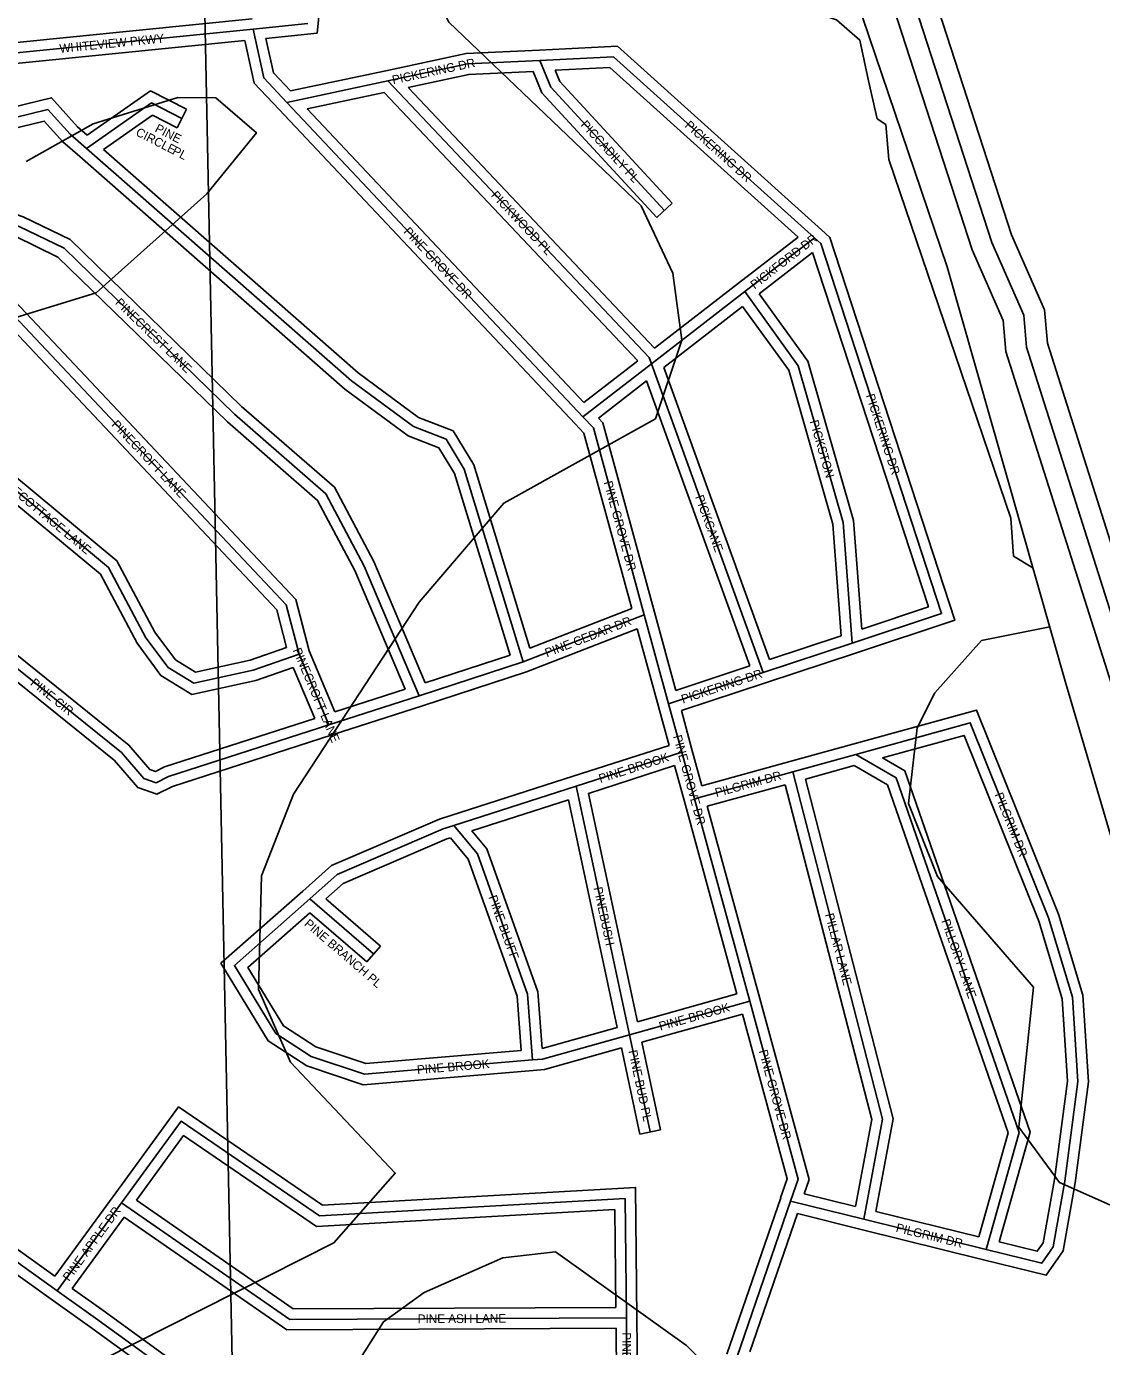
# Model space of a CAD drawing. Extents: x 457167 to 656239, y 1787309 to 1969297.
# Drawn here: x 589415 to 592491, y 1882959 to 1886736 of the extents above; entities that cross this region are included whole.
import ezdxf

# ---------------------------------------------------------------- set-up
doc = ezdxf.new("R2010")
doc.units = 0
for name, color, linetype in [('Level 1', 7, 'Continuous'), ('Level 13', 7, 'Continuous'), ('Level 14', 7, 'Continuous'), ('Level 31', 7, 'Continuous'), ('Level 32', 7, 'Continuous'), ('Level 34', 7, 'Continuous'), ('Level 5', 7, 'Continuous'), ('Level 7', 7, 'Continuous')]:
    doc.layers.add(name, color=color, linetype=linetype)

msp = doc.modelspace()

# ---------------------------------------------------------------- linework, layer by layer
at = {"layer": 'Level 1'}
msp.add_line((589905.567, 1887744.496), (590013.181, 1882456.453), dxfattribs=at)
at = {"layer": 'Level 13'}
msp.add_lwpolyline([(592750.792, 1884323.056), (592276.567, 1885818.06), (592268.454, 1885909.711), (592177.212, 1886118.233), (591679.249, 1887652.924), (591314.404, 1888720.476), (591297.767, 1888845.597), (591272.671, 1888862.368), (590874.737, 1890088.531), (590708.377, 1890430.646), (590683.489, 1890564.146), (590575.862, 1890847.61), (589387.359, 1892930.843)], dxfattribs=at)
at = {"layer": 'Level 14'}
for points in [[(592807.984, 1884341.198), (592335.753, 1885829.917), (592327.357, 1885924.774), (592233.369, 1886139.571), (591736.176, 1887671.886), (591373.1, 1888734.266), (591353.668, 1888880.406), (591323.317, 1888900.69), (590930.519, 1890111.019), (590765.878, 1890449.602), (590741.488, 1890580.422), (590630.296, 1890873.281), (589439.475, 1892960.576)], [(592693.599, 1884304.915), (592217.381, 1885806.202), (592209.552, 1885894.648), (592121.054, 1886096.896), (591622.322, 1887633.961), (591255.709, 1888706.687), (591241.867, 1888810.788), (591222.026, 1888824.047), (590818.954, 1890066.042), (590650.876, 1890411.689), (590625.489, 1890547.869), (590521.429, 1890821.94), (589335.244, 1892901.111)]]:
    msp.add_lwpolyline(points, dxfattribs=at)
at = {"layer": 'Level 31'}
for p, q in [((590063.535, 1886728.13), (590219.727, 1886743.851)), ((590160.169, 1886518.501), (590449.07, 1886579.806)), ((589587.119, 1886386.435), (589772.778, 1886517.011)), ((589772.778, 1886517.011), (589859.528, 1886472.856)), ((591006.844, 1885619.179), (590160.169, 1886518.501)), ((591470.244, 1885977.278), (591669.298, 1886131.477)), ((591203.034, 1885770.836), (591470.244, 1885977.278)), ((591006.844, 1885619.179), (591203.034, 1885770.836)), ((591203.034, 1885770.836), (591523.059, 1884887.361)), ((590835.769, 1884917.658), (591182.697, 1885052.321)), ((591252.228, 1884798.016), (591182.697, 1885052.321)), ((591777.658, 1884971.282), (591523.059, 1884887.361)), ((590195.221, 1884939.885), (590280.424, 1884737.913)), ((590538.524, 1884821.092), (590835.769, 1884917.658)), ((591523.059, 1884887.361), (591252.228, 1884798.016)), ((590280.424, 1884737.913), (590538.524, 1884821.092)), ((591290.154, 1884659.404), (591252.228, 1884798.016)), ((591290.154, 1884659.404), (590988.137, 1884562.116)), ((591326.184, 1884526.614), (591290.154, 1884659.404)), ((591607.173, 1884603.578), (591787.604, 1884653.446)), ((591326.184, 1884526.614), (591607.173, 1884603.578)), ((590988.137, 1884562.116), (590638.062, 1884449.641)), ((590988.137, 1884562.116), (591140.204, 1883850.936)), ((591484.212, 1883947.426), (591326.184, 1884526.614)), ((590225.788, 1884239.826), (590408.084, 1884082.411)), ((591140.204, 1883850.936), (591484.212, 1883947.426)), ((591140.204, 1883850.936), (591199.519, 1883573.376)), ((589016.034, 1883467.086), (589503.345, 1883118.931)), ((589687.329, 1883370.602), (589503.345, 1883118.931)), ((591447.452, 1882927.849), (591601.227, 1883375.219)), ((591810.434, 1883323.218), (591601.227, 1883375.219)), ((592160.491, 1883236.793), (591810.434, 1883323.218)), ((591134.424, 1882726.941), (591131.475, 1883041.493))]:
    msp.add_line(p, q, dxfattribs=at)
for points in [[(588426.978, 1886278.356), (588612.22, 1886352.563), (589223.728, 1886643.819), (590063.535, 1886728.13)], [(590160.169, 1886518.501), (590094.139, 1886588.437), (590063.535, 1886728.13)], [(590449.07, 1886579.806), (590676.564, 1886628.495), (590883.951, 1886638.31)], [(590883.951, 1886638.31), (591094.838, 1886648.849), (591669.298, 1886131.477)], [(590883.951, 1886638.31), (590915.622, 1886561.891), (591240.694, 1886209.681)], [(590449.07, 1886579.806), (591196.387, 1885789.029), (591203.034, 1885770.836)], [(588791.279, 1885997.69), (588713.369, 1886180.741), (589194.718, 1886430.051), (589476.319, 1886498.635), (589540.12, 1886427.611), (589587.119, 1886386.435)], [(589587.119, 1886386.435), (590344.823, 1885721.804), (590522.069, 1885590.944), (590615.515, 1885554.778), (590667.527, 1885469.231), (590835.769, 1884917.658)], [(588791.279, 1885997.69), (589195.859, 1886180.23), (589280.821, 1886202.986), (589394.615, 1886163.871), (589522.679, 1886101.095), (590010.372, 1885626.763), (590272.051, 1885398.659), (590381.417, 1885191.918), (590538.524, 1884821.092)], [(591669.298, 1886131.477), (591687.399, 1886115.082), (592033.211, 1885056.294), (591777.658, 1884971.282)], [(591470.244, 1885977.278), (591623.182, 1885765.373), (591751.539, 1885317.148), (591777.658, 1884971.282)], [(588892.627, 1885759.686), (589308.059, 1885961.481), (589349.05, 1885940.679), (590158.258, 1885081.406), (590195.221, 1884939.885)], [(591182.697, 1885052.321), (591037.004, 1885587.126), (591006.844, 1885619.179)], [(588971.725, 1885528.631), (589094.527, 1885545.136), (589249.06, 1885520.494), (589650.179, 1885188.132), (589757.009, 1884987.212), (589820.469, 1884901.644), (589893.545, 1884856.786), (590063.459, 1884893.936), (590195.221, 1884939.885)], [(588910.403, 1885211.286), (589042.042, 1885189.593), (589274.189, 1884990.626), (589687.083, 1884658.246), (589750.883, 1884584.313), (589785.849, 1884572.25), (589821.186, 1884589.641), (590280.424, 1884737.913)], [(591787.604, 1884653.446), (592115.371, 1884743.787), (592339.289, 1884185.944), (592407.605, 1883958.916), (592423.414, 1883717.797), (592386.029, 1883432.405), (592352.309, 1883244.463), (592319.784, 1883197.609), (592160.491, 1883236.793)], [(591787.604, 1884653.446), (591903.584, 1884586.335), (592255.537, 1883571.54), (592160.491, 1883236.793)], [(591607.173, 1884603.578), (591864.047, 1883609.671), (591810.434, 1883323.218)], [(590638.062, 1884449.641), (590606.873, 1884439.879), (590304.474, 1884309.505), (590225.788, 1884239.826)], [(590638.062, 1884449.641), (590705.668, 1884368.431), (590848.733, 1883967.449), (590862.398, 1883779.061)], [(590225.788, 1884239.826), (590010.114, 1884049.665), (590128.411, 1883854.907), (590230.079, 1883789.271), (590382.029, 1883738.091), (590862.398, 1883779.061)], [(591601.227, 1883375.219), (591622.647, 1883438.091), (591484.212, 1883947.426)], [(590862.398, 1883779.061), (590891.347, 1883781.555), (591140.204, 1883850.936)], [(591131.475, 1883041.493), (591127.935, 1883382.591), (590253.127, 1883333.227), (589857.28, 1883603.754), (589687.329, 1883370.602)], [(589687.329, 1883370.602), (590168.947, 1883036.649), (591131.475, 1883041.493)], [(589503.345, 1883118.931), (589612.944, 1883040.552), (589962.702, 1882786.471)]]:
    msp.add_lwpolyline(points, dxfattribs=at)
at = {"layer": 'Level 32'}
for p, q in [((590266.494, 1886910.821), (590247.15, 1886716.458)), ((590100.049, 1886701.651), (590247.151, 1886716.458)), ((590170.42, 1886551.343), (590442.844, 1886609.153)), ((589589.151, 1886424.54), (589770.292, 1886551.94)), ((589770.292, 1886551.94), (589873.137, 1886499.592)), ((590218.579, 1886500.226), (590438.831, 1886546.964)), ((590438.831, 1886546.964), (591164.569, 1885779.019)), ((590507.521, 1886561.635), (591212.281, 1885815.889)), ((589635.576, 1886383.836), (589775.264, 1886482.081)), ((589775.264, 1886482.081), (589845.919, 1886446.118)), ((589873.137, 1886499.592), (589845.919, 1886446.118)), ((590985.001, 1885598.615), (590138.327, 1886497.936)), ((591010.031, 1885659.561), (590218.579, 1886500.225)), ((591262.74, 1886230.028), (591218.649, 1886189.333)), ((591451.873, 1886000.994), (591622.546, 1886133.208)), ((591511.544, 1885971.32), (591664.176, 1886089.558)), ((591212.281, 1885815.889), (591451.904, 1886001.018)), ((591238.696, 1885760.475), (591464.059, 1885934.586)), ((591010.031, 1885659.561), (591164.569, 1885779.019)), ((591238.695, 1885760.475), (591541.342, 1884924.976)), ((591051.348, 1885615.661), (591188.838, 1885721.941)), ((591188.838, 1885721.941), (591484.336, 1884906.177)), ((590855.037, 1884957.317), (591146.649, 1885070.509)), ((591272.834, 1884836.405), (591211.635, 1885060.233)), ((590845.84, 1884889.385), (591162.534, 1885012.313)), ((591223.29, 1884790.104), (591162.534, 1885012.312)), ((591745.976, 1884992.427), (591541.342, 1884924.976)), ((590223.703, 1884949.555), (590297.382, 1884774.898)), ((590555.417, 1884858.123), (590798.479, 1884937.086)), ((591787.05, 1884942.79), (591532.451, 1884858.869)), ((590178.521, 1884902.286), (590240.062, 1884756.406)), ((590547.793, 1884792.56), (590845.84, 1884889.385)), ((591484.336, 1884906.177), (591272.834, 1884836.404)), ((591532.458, 1884858.871), (591288.684, 1884778.451)), ((590297.382, 1884774.897), (590498.107, 1884839.586)), ((590289.626, 1884709.358), (590547.726, 1884792.538)), ((591253.646, 1884679.162), (591223.292, 1884790.099)), ((591319.091, 1884667.321), (591288.684, 1884778.451)), ((591253.646, 1884679.162), (590978.939, 1884590.671)), ((591347.263, 1884563.492), (591319.109, 1884667.26)), ((591599.249, 1884632.512), (591779.613, 1884682.362)), ((591269.433, 1884621.209), (591023.144, 1884541.871)), ((591297.231, 1884518.757), (591269.434, 1884621.209)), ((591347.264, 1884563.492), (591599.249, 1884632.512)), ((591643.602, 1884582.519), (591783.469, 1884621.176)), ((590978.96, 1884590.677), (590628.885, 1884478.204)), ((591023.144, 1884541.872), (591162.863, 1883888.448)), ((591363.015, 1884505.595), (591585.744, 1884566.601)), ((590965.736, 1884523.406), (590689.558, 1884434.674)), ((590965.735, 1884523.406), (591104.968, 1883872.255)), ((591447.429, 1883968.266), (591297.242, 1884518.716)), ((591513.155, 1883955.321), (591363.016, 1884505.595)), ((590271.363, 1884240.11), (590427.691, 1884105.117)), ((590225.994, 1884200.009), (590388.477, 1884059.703)), ((590427.691, 1884105.117), (590388.477, 1884059.703)), ((591162.862, 1883888.448), (591447.429, 1883968.266)), ((591175.43, 1883829.656), (591463.195, 1883910.371)), ((590890.064, 1883812.342), (591104.968, 1883872.255)), ((591175.43, 1883829.656), (591228.857, 1883579.645)), ((591117.534, 1883813.47), (591170.18, 1883567.106)), ((591228.857, 1883579.645), (591170.18, 1883567.106)), ((589033.474, 1883491.496), (589496.64, 1883160.593)), ((589021.771, 1883426.116), (589485.906, 1883094.521)), ((589663.11, 1883388.307), (589496.64, 1883160.593)), ((591419.082, 1882937.601), (591572.856, 1883384.971)), ((591786.799, 1883360.006), (591640.157, 1883396.455)), ((591484.77, 1882944.121), (591620.664, 1883339.473)), ((591803.197, 1883294.103), (591620.664, 1883339.474)), ((592139.548, 1883272.865), (591845.135, 1883345.551)), ((589694.28, 1883329.275), (589545.456, 1883125.699)), ((592153.302, 1883207.666), (591803.244, 1883294.091)), ((591164.139, 1882757.734), (591161.475, 1883041.774)), ((591104.149, 1882756.196), (591101.757, 1883011.341))]:
    msp.add_line(p, q, dxfattribs=at)
for points in [[(588415.821, 1886306.204), (588600.179, 1886380.058), (589215.539, 1886673.148), (590060.539, 1886757.981)], [(588438.134, 1886250.506), (588624.261, 1886325.068), (589231.917, 1886614.49), (590039.948, 1886695.61)], [(590138.356, 1886497.906), (590066.614, 1886573.891), (590039.948, 1886695.61)], [(590170.42, 1886551.344), (590121.664, 1886602.983), (590100.049, 1886701.651)], [(590442.792, 1886609.143), (590672.689, 1886658.346), (590882.532, 1886668.277)], [(590882.453, 1886668.273), (591105.711, 1886679.431), (591689.374, 1886153.77)], [(590927.964, 1886610.471), (591083.964, 1886618.267), (591622.546, 1886133.209)], [(590507.521, 1886561.636), (590680.439, 1886598.644), (590864.309, 1886607.346)], [(590864.309, 1886607.346), (590889.953, 1886545.47), (591218.649, 1886189.333)], [(590927.964, 1886610.471), (590941.292, 1886578.312), (591262.74, 1886230.028)], [(588763.674, 1885985.941), (588674.871, 1886194.589), (589184.119, 1886458.347), (589486.649, 1886532.028), (589561.239, 1886448.993), (589589.151, 1886424.54)], [(588806.88, 1886037.641), (588751.867, 1886166.895), (589205.317, 1886401.755), (589465.989, 1886465.241), (589519.001, 1886406.227), (589567.35, 1886363.869)], [(589567.337, 1886363.881), (590325.989, 1885698.418), (590507.489, 1885564.418), (590595.179, 1885530.48), (590639.933, 1885456.87), (590798.479, 1884937.086)], [(589635.577, 1886383.836), (590363.657, 1885745.19), (590536.65, 1885617.469), (590635.852, 1885579.076), (590695.121, 1885481.592), (590855.037, 1884957.317)], [(588806.88, 1886037.641), (589185.743, 1886208.579), (589281.909, 1886234.335), (589406.139, 1886191.633), (589540.173, 1886125.931), (590030.702, 1885648.841), (590295.964, 1885417.613), (590408.538, 1885204.808), (590555.416, 1884858.123)], [(588830.389, 1885982.421), (589205.975, 1886151.881), (589279.733, 1886171.636), (589383.092, 1886136.108), (589505.187, 1886076.258), (589990.043, 1885604.686), (590248.138, 1885379.706), (590354.296, 1885179.028), (590498.108, 1884839.586)], [(591689.438, 1886153.713), (591713.444, 1886131.97), (592070.993, 1885037.246), (591787.128, 1884942.816)], [(591664.176, 1886089.558), (591995.429, 1885075.343), (591804.678, 1885011.887)], [(588907.878, 1885800.446), (589308.35, 1885994.975), (589367.299, 1885965.061), (590185.349, 1885096.397), (590223.703, 1884949.555)], [(591511.543, 1885971.319), (591650.579, 1885778.676), (591781.224, 1885322.462), (591804.678, 1885011.887)], [(588931.393, 1885745.161), (589307.768, 1885927.986), (589330.802, 1885916.297), (590131.167, 1885066.413), (590159.198, 1884959.094)], [(591464.059, 1885934.586), (591595.784, 1885752.071), (591721.854, 1885311.835), (591745.976, 1884992.427)], [(591146.649, 1885070.51), (591010.025, 1885572.019), (590984.995, 1885598.621)], [(591211.642, 1885060.206), (591063.983, 1885602.233), (591051.348, 1885615.661)], [(588998.302, 1885562.473), (589094.899, 1885575.457), (589261.885, 1885548.828), (589673.885, 1885207.451), (589782.444, 1885003.28), (589841.109, 1884924.176), (589898.942, 1884888.675), (590055.287, 1884922.859), (590159.198, 1884959.094)], [(589004.546, 1885502.771), (589094.156, 1885514.816), (589236.236, 1885492.159), (589626.473, 1885168.814), (589731.575, 1884971.146), (589799.829, 1884879.111), (589888.149, 1884824.896), (590071.633, 1884865.015), (590178.521, 1884902.287)], [(588963.224, 1885232.986), (589055.196, 1885217.831), (589293.361, 1885013.706), (589708.016, 1884679.907), (589768.312, 1884610.036), (589783.816, 1884604.686), (589809.894, 1884617.521), (590240.062, 1884756.406)], [(588909.481, 1885181.033), (589028.888, 1885161.356), (589255.019, 1884967.547), (589666.149, 1884636.585), (589733.454, 1884558.59), (589787.883, 1884539.813), (589832.479, 1884561.761), (590289.641, 1884709.363)], [(591779.632, 1884682.368), (592133.23, 1884779.829), (592367.63, 1884195.873), (592437.318, 1883964.289), (592453.544, 1883716.821), (592415.683, 1883427.806), (592380.682, 1883232.727), (592332.659, 1883163.546), (592153.326, 1883207.661)], [(591864.607, 1884643.549), (592097.511, 1884707.746), (592310.948, 1884176.015), (592377.892, 1883953.543), (592393.285, 1883718.774), (592356.374, 1883437.005), (592323.934, 1883256.199), (592306.908, 1883231.671), (592197.843, 1883258.5)], [(591783.469, 1884621.176), (591878.898, 1884565.958), (592224.095, 1883570.64), (592139.549, 1883272.865)], [(591864.607, 1884643.549), (591928.271, 1884606.711), (592286.978, 1883572.439), (592197.842, 1883258.5)], [(591643.602, 1884582.519), (591894.764, 1883610.715), (591845.136, 1883345.551)], [(591585.744, 1884566.601), (591833.331, 1883608.629), (591786.799, 1883360.006)], [(590628.885, 1884478.204), (590596.425, 1884468.044), (590288.184, 1884335.151), (590205.899, 1884262.286)], [(590689.557, 1884434.674), (590732.133, 1884383.531), (590878.359, 1883973.688), (590890.064, 1883812.342)], [(590627.857, 1884415.01), (590617.321, 1884411.713), (590320.765, 1884283.858), (590271.363, 1884240.11)], [(590627.857, 1884415.01), (590679.203, 1884353.331), (590819.106, 1883961.211), (590830.334, 1883806.435)], [(590205.947, 1884262.329), (589971.435, 1884055.557), (590106.349, 1883833.441), (590216.954, 1883762.036), (590378.364, 1883707.669), (590864.948, 1883749.168)], [(590225.995, 1884200.009), (590048.794, 1884043.772), (590150.474, 1883876.372), (590243.204, 1883816.506), (590385.694, 1883768.514), (590830.334, 1883806.435)], [(591640.157, 1883396.456), (591654.004, 1883437.102), (591513.163, 1883955.294)], [(591572.829, 1883384.894), (591591.289, 1883439.079), (591463.195, 1883910.371)], [(590864.974, 1883749.171), (590896.709, 1883751.906), (591117.534, 1883813.47)], [(591161.474, 1883041.804), (591157.608, 1883414.314), (590261.627, 1883363.756), (589850.179, 1883644.944), (589663.085, 1883388.274)], [(591101.164, 1883071.341), (591098.263, 1883350.869), (590244.628, 1883302.699), (589864.381, 1883562.564), (589729.667, 1883377.751)], [(589729.667, 1883377.751), (590178.261, 1883066.697), (591101.164, 1883071.341)], [(589694.28, 1883329.275), (590159.632, 1883006.601), (591101.757, 1883011.341)], [(589545.456, 1883125.699), (589630.485, 1883064.89), (589980.334, 1882810.742)], [(589485.894, 1883094.53), (589595.402, 1883016.215), (589932.908, 1882771.033)]]:
    msp.add_lwpolyline(points, dxfattribs=at)
at = {"layer": 'Level 5'}
msp.add_lwpolyline([(589593.534, 1891749.371), (589860.223, 1891503.8), (590240.538, 1891130.391), (590605.829, 1890348.281), (591095.849, 1889047.043), (591395.322, 1888067.967), (591769.498, 1886873.49), (592049.55, 1886047.907), (592388.467, 1884856.408), (592753.095, 1883621.231), (592578.312, 1882969.164), (592281.913, 1882073.67), (592236.638, 1881641.383)], dxfattribs=at)
at = {"layer": 'Level 7'}
for points in [[(589635.914, 1882922.712), (590294.838, 1883255.473), (590470.128, 1883455.349), (590170.349, 1883772.466), (590078.875, 1883980.97), (590087.531, 1884306.058), (590179.489, 1884539.374), (590538.536, 1885089.219), (590780.576, 1885372.387), (591214.329, 1885613.686), (591289.607, 1885838.671), (591264.794, 1886030.436), (591173.289, 1886222.27), (590623.644, 1886748.05), (590582.063, 1886831.451), (590598.862, 1886956.495), (590707.371, 1887081.408), (590857.779, 1887414.697), (591066.439, 1887647.924)], [(592294.293, 1885187.487), (592239.299, 1885220.771), (592231.057, 1885329.144), (591882.038, 1886354.906), (591873.796, 1886454.939), (591848.826, 1886471.649), (591823.914, 1886580.051), (591799.032, 1886696.795), (591732.41, 1886755.216), (591557.407, 1886813.736), (591349.231, 1887039.041), (591308.064, 1887522.612), (591283.123, 1887580.973), (591191.52, 1887664.435), (591066.439, 1887647.924)], [(589372.329, 1885899.082), (589614.151, 1885973.846), (589931.222, 1886256.964), (590073.131, 1886431.859), (589956.519, 1886532.031), (589848.147, 1886532.121), (589606.334, 1886457.357), (589414.464, 1886349.214)], [(592729.063, 1883269.536), (592370.765, 1883428.318), (592254.221, 1883586.811), (592296.326, 1883986.921), (592021.588, 1884303.998), (591938.414, 1884512.502), (591963.651, 1884729.218), (592013.801, 1884829.191), (592147.34, 1884979.115), (592342.508, 1885017.981)], [(590734.848, 1881529.364), (590701.665, 1881696.118), (590768.741, 1882054.516), (590752.199, 1882179.56), (590410.799, 1882546.756), (590335.936, 1882688.54), (590352.804, 1882896.945), (590436.333, 1883030.229), (590553.104, 1883113.461), (590778.315, 1883213.275), (590928.368, 1883229.786), (591303.236, 1882962.591), (591586.344, 1882678.866), (591602.955, 1882620.505), (591752.85, 1882445.281), (591902.547, 1882120.004), (591910.778, 1882028.302), (591935.789, 1882011.591), (591935.729, 1881961.581), (591969.04, 1881919.86), (591960.374, 1881619.752)]]:
    msp.add_lwpolyline(points, dxfattribs=at)

# ---------------------------------------------------------------- texts
at = {"layer": 'Level 34'}
for s, height, rotation, p in [('WHITEVIEW PKWY', 25, 5.732517, (589510.908, 1886660.087)), ('PICKERING DR', 25, 12.079817, (590464.259, 1886570.274)), ('PICCADILY PL', 25, 312.705211, (590999.121, 1886452.991)), ('PICKERING DR', 25, 317.992892, (591296.822, 1886450.116)), ('CIRCLE', 25, 333.0238, (589725.589, 1886425.243)), ('PINE', 25, 333.0238, (589780.612, 1886436.166)), ('PL', 25, 333.0238, (589830.163, 1886371.838)), ('PICKWOOD PL', 25, 313.3812, (590742.579, 1886251.031)), ('PINE GROVE DR', 25, 313.272592, (590492.473, 1886147.301)), ('PICKFORD DR', 25, 37.762867, (591498.247, 1885983.16)), ('PINECREST LANE', 25, 315.795469, (589667.046, 1885943.246)), ('PICKERING DR', 25, 288.087078, (591816.301, 1885680.16)), ('PINECROFT LANE', 25, 313.280972, (589657.103, 1885595.336)), ('PICKSTON', 25, 285.979347, (591655.834, 1885605.947)), ('PINECOTTAGE LANE', 25, 320.355172, (589328.507, 1885438.432)), ('PINE GROVE DR', 25, 285.238283, (591066.374, 1885431.764)), ('PICKCANE', 25, 289.911594, (591327.641, 1885390.139)), ('PINE CEDAR DR', 25, 21.213633, (590904.089, 1884930.77)), ('PINECROFT LANE', 25, 292.872236, (590176.725, 1884951.57)), ('PICKERING DR', 25, 18.256831, (591293.304, 1884798.405)), ('PINE CIR', 25, 321.165531, (589424.221, 1884853.805)), ('PINE GROVE DR', 25, 285.179367, (591264.809, 1884705.092)), ('PINE BROOK', 24.9992, 17.854728, (591057.092, 1884571.196)), ('PILGRIM DR', 25, 15.317406, (591388.874, 1884530.825)), ('PILGRIM DR', 25, 291.870008, (592184.404, 1884538.251)), ('PINE BLUFF', 25, 289.6352, (590736.376, 1884245.169)), ('PINEBUSH', 25, 282.068869, (591037.524, 1884271.364)), ('PILLAR LANE', 25, 284.490367, (591699.747, 1884195.437)), ('PINE BRANCH PL', 25, 319.188608, (590207.816, 1884165.604)), ('PILLORY LANE', 25, 289.127067, (592032.3, 1884177.058)), ('PINE BROOK', 25, 15.667569, (591228.701, 1883862.776)), ('PINE BUD PL', 25, 282.061942, (591137.3, 1883804.717)), ('PINE GROVE DR', 25, 285.204758, (591510.019, 1883804.823)), ('PINE BROOK', 25, 4.874392, (590533.366, 1883738.454)), ('PINE APPLE DR', 25, 53.830572, (589537.117, 1883143.95)), ('PILGRIM DR', 25, 346.131575, (591900.824, 1883288.027)), ('PINE ASH LANE', 25, 0.288042, (590534.528, 1883025.989)), ('PINE APPLE DR', 25, 270.536492, (591119.367, 1882999.843))]:
    msp.add_text(s, height=height, rotation=rotation, dxfattribs=at).set_placement(p)

doc.saveas('drawing.dxf')
